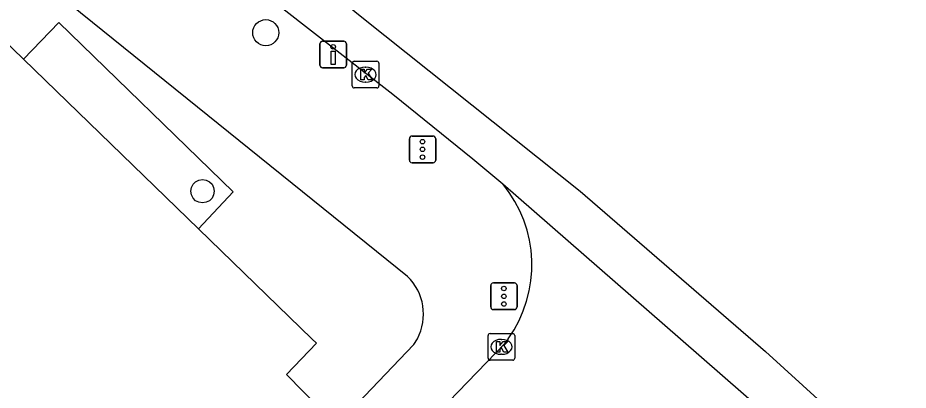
# Model space of a CAD drawing. Extents: x 160356 to 161355, y 381727 to 382845.
# Drawn here: x 161027.64 to 161061.08, y 382748.07 to 382762.04 of the extents above; entities that cross this region are included whole.
import ezdxf

# ---------------------------------------------------------------- set-up
doc = ezdxf.new("R2010")
doc.units = 0
for name, color, linetype in [('IMGEO_Boom', 7, 'Continuous'), ('IMGEO_Drukknoppaal', 7, 'Continuous'), ('IMGEO_Kolk', 7, 'Continuous'), ('IMGEO_Pand', 7, 'Continuous'), ('IMGEO_Pand_overbouw', 7, 'Continuous'), ('IMGEO_Rijbaan_lokaal_gesloten', 7, 'Continuous'), ('IMGEO_Rijbaan_lokaal_open', 7, 'Continuous'), ('IMGEO_Verkeersregelinstallatiepaal', 7, 'Continuous'), ('IMGEO_Voetpad_open', 7, 'Continuous')]:
    doc.layers.add(name, color=color, linetype=linetype)

msp = doc.modelspace()

# ---------------------------------------------------------------- linework, layer by layer
at = {"layer": 'IMGEO_Boom'}
msp.add_circle((161036.956, 382761.485), 0.489, dxfattribs=at)
at = {"layer": 'IMGEO_Drukknoppaal'}
for p, q in [((161038.993, 382760.265), (161038.993, 382761.065)), ((161038.993, 382761.065), (161038.993, 382760.265)), ((161039.093, 382761.165), (161039.883, 382761.165)), ((161039.883, 382761.165), (161039.093, 382761.165)), ((161039.983, 382761.065), (161039.983, 382760.265)), ((161039.983, 382760.265), (161039.983, 382761.065)), ((161039.883, 382760.165), (161039.093, 382760.165)), ((161039.093, 382760.165), (161039.883, 382760.165))]:
    msp.add_line(p, q, dxfattribs=at)
msp.add_lwpolyline([(161039.563, 382760.79), (161039.563, 382760.29), (161039.413, 382760.29), (161039.413, 382760.79), (161039.563, 382760.79)], dxfattribs=at)
msp.add_circle((161039.488, 382760.955), 0.085, dxfattribs=at)
for centre, start, end in [((161039.093, 382761.065), 90, 180), ((161039.093, 382761.065), 90, 180), ((161039.883, 382761.065), 0, 90), ((161039.883, 382761.065), 360, 90), ((161039.093, 382760.265), 180, 270), ((161039.093, 382760.265), 180, 270), ((161039.883, 382760.265), 270, 0), ((161039.883, 382760.265), 270, 0)]:
    msp.add_arc(centre, 0.1, start, end, dxfattribs=at)
at = {"layer": 'IMGEO_Kolk'}
for p, q in [((161040.205, 382759.485), (161040.205, 382760.337)), ((161040.28, 382760.411), (161041.132, 382760.411)), ((161041.206, 382760.337), (161041.206, 382759.485)), ((161040.693, 382760.191), (161040.718, 382760.191)), ((161040.716, 382759.631), (161040.691, 382759.631)), ((161041.132, 382759.411), (161040.28, 382759.411)), ((161045.305, 382749.267), (161045.305, 382750.119)), ((161045.38, 382750.193), (161046.232, 382750.193)), ((161045.793, 382749.973), (161045.818, 382749.973)), ((161046.306, 382750.119), (161046.306, 382749.267)), ((161045.816, 382749.413), (161045.791, 382749.413)), ((161046.232, 382749.193), (161045.38, 382749.193))]:
    msp.add_line(p, q, dxfattribs=at)
for points in [[(161040.205, 382759.485), (161040.205, 382760.337)], [(161040.28, 382760.411), (161041.132, 382760.411)], [(161041.206, 382760.337), (161041.206, 382759.485)], [(161040.526, 382760.111), (161040.649, 382760.111), (161040.649, 382759.96), (161040.779, 382760.111), (161040.943, 382760.111), (161040.797, 382759.96), (161040.95, 382759.711), (161040.798, 382759.711), (161040.713, 382759.875), (161040.649, 382759.808), (161040.649, 382759.711), (161040.526, 382759.711), (161040.526, 382760.111)], [(161041.132, 382759.411), (161040.28, 382759.411)], [(161045.305, 382749.267), (161045.305, 382750.119)], [(161045.38, 382750.193), (161046.232, 382750.193)], [(161045.626, 382749.893), (161045.749, 382749.893), (161045.749, 382749.742), (161045.879, 382749.893), (161046.043, 382749.893), (161045.897, 382749.742), (161046.05, 382749.493), (161045.898, 382749.493), (161045.813, 382749.657), (161045.749, 382749.59), (161045.749, 382749.493), (161045.626, 382749.493), (161045.626, 382749.893)], [(161046.306, 382750.119), (161046.306, 382749.267)], [(161046.232, 382749.193), (161045.38, 382749.193)]]:
    msp.add_lwpolyline(points, dxfattribs=at)
for centre, start, end in [((161040.282, 382760.335), 91.552, 178.448), ((161040.282, 382760.335), 91.552, 178.448), ((161041.13, 382760.335), 1.552, 88.448), ((161041.13, 382760.335), 1.552, 88.448), ((161040.282, 382759.487), 181.552, 268.448), ((161040.282, 382759.487), 181.552, 268.448), ((161041.13, 382759.487), 271.552, 358.448), ((161041.13, 382759.487), 271.552, 358.448), ((161045.382, 382750.117), 91.552, 178.448), ((161045.382, 382750.117), 91.552, 178.448), ((161046.23, 382750.117), 1.552, 88.448), ((161046.23, 382750.117), 1.552, 88.448), ((161045.382, 382749.269), 181.552, 268.448), ((161045.382, 382749.269), 181.552, 268.448), ((161046.23, 382749.269), 271.552, 358.448), ((161046.23, 382749.269), 271.552, 358.448)]:
    msp.add_arc(centre, 0.0765, start, end, dxfattribs=at)
for centre, major_axis, ratio, start_param, end_param in [((161040.692, 382759.911), (-0.387, 0.002), 0.722429, 4.712389, 7.853982), ((161040.717, 382759.911), (-0.39, 0.002), 0.717154, 1.570796, 4.712389), ((161045.792, 382749.693), (-0.387, 0.002), 0.722429, 4.712389, 7.853982), ((161045.817, 382749.693), (-0.39, 0.002), 0.717154, 1.570796, 4.712389)]:
    msp.add_ellipse(centre, major_axis=major_axis, ratio=ratio, start_param=start_param, end_param=end_param, dxfattribs=at)
at = {"layer": 'IMGEO_Pand'}
for points in [[(161016.012, 382761.728), (161020.296, 382767.816), (161027.855, 382760.495), (161034.431, 382754.127), (161038.692, 382750), (161038.868, 382749.83), (161037.734, 382748.655), (161039.619, 382746.743)], [(161034.226, 382755.277), (161034.164, 382755.4), (161034.142, 382755.536), (161034.164, 382755.672), (161034.226, 382755.795), (161034.323, 382755.892), (161034.446, 382755.954), (161034.582, 382755.976), (161034.718, 382755.954), (161034.841, 382755.892), (161034.938, 382755.795), (161035, 382755.672), (161035.022, 382755.536), (161035, 382755.4), (161034.938, 382755.277), (161034.841, 382755.18), (161034.718, 382755.118), (161034.582, 382755.096), (161034.446, 382755.118), (161034.323, 382755.18), (161034.226, 382755.277)]]:
    msp.add_lwpolyline(points, dxfattribs=at)
at = {"layer": 'IMGEO_Pand_overbouw'}
msp.add_lwpolyline([(161035.737, 382755.512), (161029.188, 382761.869), (161027.855, 382760.495), (161034.431, 382754.127)], close=True, dxfattribs=at)
at = {"layer": 'IMGEO_Rijbaan_lokaal_gesloten'}
for points in [[(160988.091, 382799.594), (160994.037, 382795.544), (160996.318, 382794.223), (161009.1, 382785.272), (161018.899, 382778.405), (161026.379, 382773.149), (161034.238, 382767.182), (161040.629, 382762.02), (161048.771, 382755.532), (161055.73, 382749.517), (161062.595, 382743.266), (161070.548, 382735.499), (161076.797, 382729.01), (161084.845, 382720.676), (161095.638, 382708.978), (161106.29, 382697.045), (161117.925, 382683.211)], [(161037.377, 382762.566), (161041.732, 382759.178), (161044.739, 382756.755), (161045.861, 382755.807)], [(161045.861, 382755.807), (161052.527, 382750), (161056.481, 382746.555)]]:
    msp.add_lwpolyline(points, dxfattribs=at)
at = {"layer": 'IMGEO_Rijbaan_lokaal_open'}
msp.add_lwpolyline([(161046.061, 382750), (161045.907, 382749.797), (161045.596, 382749.475), (161041.353, 382745.083)], dxfattribs=at)
msp.add_arc((161042.194, 382752.774), 4.759, 324.3519, 39.5932, dxfattribs=at)
at = {"layer": 'IMGEO_Verkeersregelinstallatiepaal'}
for p, q in [((161042.45, 382757.606), (161043.24, 382757.606)), ((161043.24, 382757.606), (161042.45, 382757.606)), ((161042.35, 382756.706), (161042.35, 382757.506)), ((161042.35, 382757.506), (161042.35, 382756.706)), ((161043.34, 382757.506), (161043.34, 382756.706)), ((161043.34, 382756.706), (161043.34, 382757.506)), ((161043.24, 382756.606), (161042.45, 382756.606)), ((161042.45, 382756.606), (161043.24, 382756.606)), ((161045.405, 382751.192), (161045.405, 382751.992)), ((161045.405, 382751.992), (161045.405, 382751.192)), ((161045.505, 382752.092), (161046.295, 382752.092)), ((161046.295, 382752.092), (161045.505, 382752.092)), ((161046.395, 382751.992), (161046.395, 382751.192)), ((161046.395, 382751.192), (161046.395, 382751.992)), ((161046.295, 382751.092), (161045.505, 382751.092)), ((161045.505, 382751.092), (161046.295, 382751.092))]:
    msp.add_line(p, q, dxfattribs=at)
for centre in [(161042.845, 382757.396), (161042.845, 382757.106), (161042.845, 382756.816), (161045.9, 382751.882), (161045.9, 382751.592), (161045.9, 382751.302)]:
    msp.add_circle(centre, 0.085, dxfattribs=at)
for centre, start, end in [((161042.45, 382757.506), 90, 180), ((161042.45, 382757.506), 90, 180), ((161043.24, 382757.506), 0, 90), ((161043.24, 382757.506), 360, 90), ((161042.45, 382756.706), 180, 270), ((161042.45, 382756.706), 180, 270), ((161043.24, 382756.706), 270, 0), ((161043.24, 382756.706), 270, 0), ((161045.505, 382751.992), 90, 180), ((161045.505, 382751.992), 90, 180), ((161046.295, 382751.992), 0, 90), ((161046.295, 382751.992), 360, 90), ((161045.505, 382751.192), 180, 270), ((161045.505, 382751.192), 180, 270), ((161046.295, 382751.192), 270, 0), ((161046.295, 382751.192), 270, 0)]:
    msp.add_arc(centre, 0.1, start, end, dxfattribs=at)
at = {"layer": 'IMGEO_Voetpad_open'}
for points in [[(161042.286, 382752.336), (161025.262, 382766.044), (161021.404, 382769.082), (161020.859, 382769.438), (161016.151, 382772.289), (161015.308, 382770.955)], [(161039.619, 382746.743), (161042.518, 382749.777), (161042.654, 382750)]]:
    msp.add_lwpolyline(points, dxfattribs=at)
msp.add_arc((161040.896, 382750.92), 1.984, 332.3745, 45.5304, dxfattribs=at)

doc.saveas('drawing.dxf')
